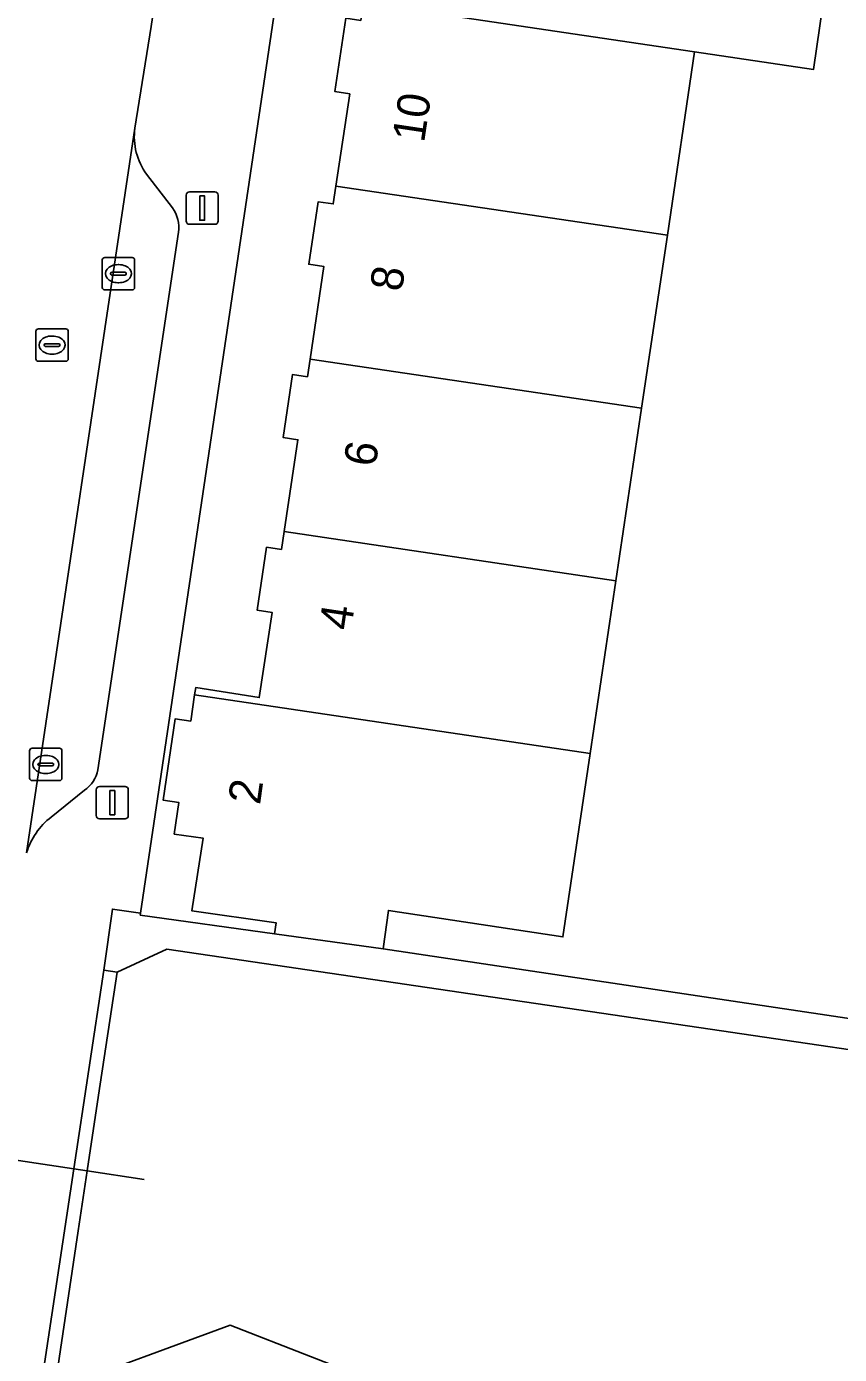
# Model space of a CAD drawing. Extents: x 164148 to 165261, y 382513 to 383432.
# Drawn here: x 164331.12 to 164356.26, y 382884.21 to 382925.26 of the extents above; entities that cross this region are included whole.
import ezdxf

# ---------------------------------------------------------------- set-up
doc = ezdxf.new("R2010")
doc.units = 0
for name, color, linetype in [('IMGEO_Duiker', 7, 'Continuous'), ('IMGEO_Erf', 7, 'Continuous'), ('IMGEO_Greppel_droge_sloot', 7, 'Continuous'), ('IMGEO_Groenvoorziening', 7, 'Continuous'), ('IMGEO_Kolk', 7, 'Continuous'), ('IMGEO_Lichtmast', 7, 'Continuous'), ('IMGEO_Muur', 7, 'Continuous'), ('IMGEO_Pand', 7, 'Continuous'), ('IMGEO_Pand_nummerreeks', 7, 'Continuous'), ('IMGEO_Parkeervlak_open', 7, 'Continuous'), ('IMGEO_Rijbaan_lokaal_open', 7, 'Continuous'), ('IMGEO_Rioolput', 7, 'Continuous'), ('IMGEO_Voetpad_open', 7, 'Continuous')]:
    doc.layers.add(name, color=color, linetype=linetype)

msp = doc.modelspace()

# ---------------------------------------------------------------- linework, layer by layer
at = {"layer": 'IMGEO_Duiker'}
msp.add_lwpolyline([(164334.758, 382889.62), (164332.994, 382889.886), (164332.58, 382889.948), (164322.093, 382891.527), (164321.662, 382891.592), (164319.928, 382891.853)], dxfattribs=at)
at = {"layer": 'IMGEO_Erf'}
for points in [[(164343.748, 382959.071), (164334.647, 382897.854), (164334.637, 382897.794), (164338.789, 382897.217), (164338.84, 382897.551), (164336.226, 382897.926), (164336.577, 382900.173), (164335.687, 382900.297), (164335.825, 382901.275), (164335.345, 382901.343), (164335.719, 382903.861), (164336.197, 382903.787), (164336.317, 382904.596), (164336.351, 382904.824), (164338.317, 382904.516), (164338.711, 382907.148), (164338.246, 382907.219), (164338.543, 382909.162), (164339.003, 382909.096), (164339.085, 382909.646), (164339.511, 382912.487), (164339.05, 382912.557), (164339.343, 382914.5), (164339.803, 382914.436), (164339.885, 382914.981), (164340.313, 382917.838), (164339.848, 382917.913), (164340.138, 382919.845), (164340.604, 382919.777), (164340.686, 382920.324), (164341.114, 382923.18), (164340.654, 382923.249), (164340.994, 382925.518)], [(164356.229, 382929.27), (164355.46, 382923.936), (164351.782, 382924.48), (164350.938, 382918.807), (164350.142, 382913.463), (164349.347, 382908.128), (164348.551, 382902.785), (164347.707, 382897.116), (164342.311, 382897.934), (164342.146, 382896.75), (164374.206, 382891.958)]]:
    msp.add_lwpolyline(points, dxfattribs=at)
at = {"layer": 'IMGEO_Greppel_droge_sloot'}
msp.add_lwpolyline([(164382.088, 382888.915), (164376.77, 382890.66), (164335.456, 382896.737), (164333.916, 382896.025), (164333.345, 382892.225), (164332.994, 382889.886), (164332.715, 382888.027), (164331.978, 382883.118), (164337.42, 382885.111), (164342.387, 382883.177), (164346.526, 382880.937), (164353.204, 382878.84), (164360.537, 382880.438), (164366.224, 382880.38), (164369.317, 382880.03), (164371.665, 382878.387), (164373.755, 382876.443), (164376.26, 382874.804), (164380.157, 382875.992), (164380.851, 382880.641), (164381.166, 382882.748), (164381.513, 382885.072)], close=True, dxfattribs=at)
at = {"layer": 'IMGEO_Groenvoorziening'}
msp.add_lwpolyline([(164377.559, 382891.461), (164374.206, 382891.958), (164342.146, 382896.75), (164338.789, 382897.217), (164334.637, 382897.794), (164334.647, 382897.854), (164333.774, 382897.977), (164333.508, 382896.089), (164333.916, 382896.025), (164335.456, 382896.737), (164376.77, 382890.66), (164382.088, 382888.915), (164382.495, 382888.849), (164382.566, 382889.449), (164381.663, 382889.579), (164381.848, 382890.825)], close=True, dxfattribs=at)
msp.add_lwpolyline([(164380.573, 382875.921), (164380.157, 382875.992), (164376.26, 382874.804), (164373.755, 382876.443), (164371.665, 382878.387), (164369.317, 382880.03), (164366.224, 382880.38), (164360.537, 382880.438), (164353.204, 382878.84), (164346.526, 382880.937), (164342.387, 382883.177), (164337.42, 382885.111), (164331.978, 382883.118)], dxfattribs=at)
at = {"layer": 'IMGEO_Kolk'}
for p, q in [((164333.46, 382917.194), (164333.46, 382918.046)), ((164333.535, 382918.12), (164334.387, 382918.12)), ((164334.461, 382918.046), (164334.461, 382917.194)), ((164333.719, 382917.614), (164333.719, 382917.626)), ((164334.157, 382917.577), (164333.759, 382917.577)), ((164333.762, 382917.663), (164334.16, 382917.663)), ((164333.948, 382917.9), (164333.973, 382917.9)), ((164334.203, 382917.626), (164334.203, 382917.614)), ((164333.971, 382917.34), (164333.946, 382917.34)), ((164334.387, 382917.12), (164333.535, 382917.12)), ((164331.213, 382902.022), (164331.213, 382902.874)), ((164331.288, 382902.948), (164332.14, 382902.948)), ((164332.214, 382902.874), (164332.214, 382902.022)), ((164331.472, 382902.442), (164331.472, 382902.454)), ((164331.91, 382902.405), (164331.512, 382902.405)), ((164331.515, 382902.491), (164331.913, 382902.491)), ((164331.701, 382902.728), (164331.726, 382902.728)), ((164331.956, 382902.454), (164331.956, 382902.442)), ((164331.724, 382902.168), (164331.699, 382902.168)), ((164332.14, 382901.948), (164331.288, 382901.948))]:
    msp.add_line(p, q, dxfattribs=at)
for points in [[(164333.46, 382917.194), (164333.46, 382918.046)], [(164333.535, 382918.12), (164334.387, 382918.12)], [(164334.461, 382918.046), (164334.461, 382917.194)], [(164334.387, 382917.12), (164333.535, 382917.12)], [(164331.213, 382902.022), (164331.213, 382902.874)], [(164331.288, 382902.948), (164332.14, 382902.948)], [(164332.214, 382902.874), (164332.214, 382902.022)], [(164332.14, 382901.948), (164331.288, 382901.948)]]:
    msp.add_lwpolyline(points, dxfattribs=at)
for centre, radius, start, end in [((164333.537, 382918.044), 0.0765, 91.552, 178.448), ((164333.537, 382918.044), 0.0765, 91.552, 178.448), ((164334.385, 382918.044), 0.0765, 1.552, 88.448), ((164334.385, 382918.044), 0.0765, 1.552, 88.448), ((164333.759, 382917.623), 0.0403, 85.8775, 175.7526), ((164333.756, 382917.613), 0.0366, 178.938, 274.7102), ((164334.16, 382917.62), 0.043, 264.8664, 352.4533), ((164334.164, 382917.625), 0.0386, 1.7309, 96.639), ((164333.537, 382917.196), 0.0765, 181.552, 268.448), ((164333.537, 382917.196), 0.0765, 181.552, 268.448), ((164334.385, 382917.196), 0.0765, 271.552, 358.448), ((164334.385, 382917.196), 0.0765, 271.552, 358.448), ((164331.29, 382902.872), 0.0765, 91.552, 178.448), ((164331.29, 382902.872), 0.0765, 91.552, 178.448), ((164332.138, 382902.872), 0.0765, 1.552, 88.448), ((164332.138, 382902.872), 0.0765, 1.552, 88.448), ((164331.512, 382902.451), 0.0403, 85.8775, 175.7526), ((164331.509, 382902.441), 0.0366, 178.938, 274.7102), ((164331.913, 382902.448), 0.043, 264.8664, 352.4533), ((164331.917, 382902.453), 0.0386, 1.7309, 96.639), ((164331.29, 382902.024), 0.0765, 181.552, 268.448), ((164331.29, 382902.024), 0.0765, 181.552, 268.448), ((164332.138, 382902.024), 0.0765, 271.552, 358.448), ((164332.138, 382902.024), 0.0765, 271.552, 358.448)]:
    msp.add_arc(centre, radius, start, end, dxfattribs=at)
for centre, major_axis, ratio, start_param, end_param in [((164333.947, 382917.62), (-0.387, 0.002), 0.722429, 4.712389, 7.853982), ((164333.972, 382917.62), (-0.39, 0.002), 0.717154, 1.570796, 4.712389), ((164331.7, 382902.448), (-0.387, 0.002), 0.722429, 4.712389, 7.853982), ((164331.725, 382902.448), (-0.39, 0.002), 0.717154, 1.570796, 4.712389)]:
    msp.add_ellipse(centre, major_axis=major_axis, ratio=ratio, start_param=start_param, end_param=end_param, dxfattribs=at)
at = {"layer": 'IMGEO_Lichtmast'}
for p, q in [((164336.054, 382919.247), (164336.054, 382920.047)), ((164336.054, 382920.047), (164336.054, 382919.247)), ((164336.154, 382920.147), (164336.944, 382920.147)), ((164336.944, 382920.147), (164336.154, 382920.147)), ((164337.044, 382920.047), (164337.044, 382919.247)), ((164337.044, 382919.247), (164337.044, 382920.047)), ((164336.944, 382919.147), (164336.154, 382919.147)), ((164336.154, 382919.147), (164336.944, 382919.147)), ((164333.275, 382900.868), (164333.275, 382901.668)), ((164333.275, 382901.668), (164333.275, 382900.868)), ((164333.375, 382901.768), (164334.165, 382901.768)), ((164334.165, 382901.768), (164333.375, 382901.768)), ((164334.265, 382901.668), (164334.265, 382900.868)), ((164334.265, 382900.868), (164334.265, 382901.668)), ((164334.165, 382900.768), (164333.375, 382900.768)), ((164333.375, 382900.768), (164334.165, 382900.768))]:
    msp.add_line(p, q, dxfattribs=at)
for points in [[(164336.474, 382920.022), (164336.624, 382920.022), (164336.624, 382919.272), (164336.474, 382919.272), (164336.474, 382920.022)], [(164333.695, 382901.643), (164333.845, 382901.643), (164333.845, 382900.893), (164333.695, 382900.893), (164333.695, 382901.643)]]:
    msp.add_lwpolyline(points, dxfattribs=at)
for centre, start, end in [((164336.154, 382920.047), 90, 180), ((164336.154, 382920.047), 90, 180), ((164336.944, 382920.047), 0, 90), ((164336.944, 382920.047), 360, 90), ((164336.154, 382919.247), 180, 270), ((164336.154, 382919.247), 180, 270), ((164336.944, 382919.247), 270, 0), ((164336.944, 382919.247), 270, 0), ((164333.375, 382901.668), 90, 180), ((164333.375, 382901.668), 90, 180), ((164334.165, 382901.668), 0, 90), ((164334.165, 382901.668), 360, 90), ((164333.375, 382900.868), 180, 270), ((164333.375, 382900.868), 180, 270), ((164334.165, 382900.868), 270, 0), ((164334.165, 382900.868), 270, 0)]:
    msp.add_arc(centre, 0.1, start, end, dxfattribs=at)
at = {"layer": 'IMGEO_Muur'}
msp.add_lwpolyline([(164374.206, 382891.958), (164342.146, 382896.75)], dxfattribs=at)
msp.add_lwpolyline([(164332.994, 382889.886), (164333.345, 382892.225), (164333.916, 382896.025), (164333.508, 382896.089), (164332.58, 382889.948), (164331.556, 382883.173), (164331.978, 382883.118), (164332.715, 382888.027)], close=True, dxfattribs=at)
at = {"layer": 'IMGEO_Pand'}
for points in [[(164353.614, 382929.694), (164353.663, 382929.996), (164342.386, 382931.665), (164342.303, 382931.111), (164341.829, 382931.181), (164341.495, 382928.913), (164341.963, 382928.844), (164341.536, 382925.996), (164351.782, 382924.48), (164355.46, 382923.936), (164356.229, 382929.27)], [(164351.782, 382924.48), (164341.536, 382925.996), (164341.454, 382925.449), (164340.994, 382925.518), (164340.654, 382923.249), (164341.114, 382923.18), (164340.686, 382920.324), (164350.938, 382918.807)], [(164350.938, 382918.807), (164340.686, 382920.324), (164340.604, 382919.777), (164340.138, 382919.845), (164339.848, 382917.913), (164340.313, 382917.838), (164339.885, 382914.981), (164350.142, 382913.463)], [(164350.142, 382913.463), (164339.885, 382914.981), (164339.803, 382914.436), (164339.343, 382914.5), (164339.05, 382912.557), (164339.511, 382912.487), (164339.085, 382909.646), (164349.347, 382908.128)], [(164349.347, 382908.128), (164339.085, 382909.646), (164339.003, 382909.096), (164338.543, 382909.162), (164338.246, 382907.219), (164338.711, 382907.148), (164338.317, 382904.516), (164336.351, 382904.824), (164336.317, 382904.596), (164348.551, 382902.785)], [(164348.551, 382902.785), (164336.317, 382904.596), (164336.197, 382903.787), (164335.719, 382903.861), (164335.345, 382901.343), (164335.825, 382901.275), (164335.687, 382900.297), (164336.577, 382900.173), (164336.226, 382897.926), (164338.84, 382897.551), (164338.789, 382897.217), (164342.146, 382896.75), (164342.311, 382897.934), (164347.707, 382897.116)]]:
    msp.add_lwpolyline(points, close=True, dxfattribs=at)
at = {"layer": 'IMGEO_Parkeervlak_open'}
for points in [[(164341.922, 382972.289), (164334.976, 382925.26)], [(164334.467, 382922.118), (164331.118, 382899.712)], [(164335.633, 382919.659), (164334.829, 382920.694)], [(164333.327, 382902.284), (164335.815, 382918.899)], [(164331.883, 382900.822), (164332.906, 382901.651)]]:
    msp.add_lwpolyline(points, dxfattribs=at)
for centre, radius, start, end in [((164336.438, 382921.861), 1.987, 172.5702, 215.9562), ((164334.767, 382919.05), 1.059, 351.813, 35.1214), ((164332.354, 382902.475), 0.992, 303.8324, 348.9128), ((164333.19, 382899.102), 2.16, 127.2431, 163.6085)]:
    msp.add_arc(centre, radius, start, end, dxfattribs=at)
at = {"layer": 'IMGEO_Rijbaan_lokaal_open'}
for points in [[(164334.976, 382925.26), (164341.922, 382972.289)], [(164331.118, 382899.712), (164334.467, 382922.118), (164334.976, 382925.26)]]:
    msp.add_lwpolyline(points, dxfattribs=at)
at = {"layer": 'IMGEO_Rioolput'}
for p, q in [((164331.408, 382914.987), (164331.408, 382915.839)), ((164331.483, 382915.913), (164332.335, 382915.913)), ((164331.896, 382915.693), (164331.921, 382915.693)), ((164332.409, 382915.839), (164332.409, 382914.987)), ((164331.667, 382915.407), (164331.667, 382915.419)), ((164332.105, 382915.37), (164331.707, 382915.37)), ((164331.71, 382915.456), (164332.108, 382915.456)), ((164331.919, 382915.133), (164331.894, 382915.133)), ((164332.151, 382915.419), (164332.151, 382915.407)), ((164332.335, 382914.913), (164331.483, 382914.913))]:
    msp.add_line(p, q, dxfattribs=at)
for points in [[(164331.408, 382914.987), (164331.408, 382915.839)], [(164331.483, 382915.913), (164332.335, 382915.913)], [(164332.409, 382915.839), (164332.409, 382914.987)], [(164332.335, 382914.913), (164331.483, 382914.913)]]:
    msp.add_lwpolyline(points, dxfattribs=at)
for centre, radius, start, end in [((164331.485, 382915.837), 0.0765, 91.552, 178.448), ((164331.485, 382915.837), 0.0765, 91.552, 178.448), ((164332.333, 382915.837), 0.0765, 1.552, 88.448), ((164332.333, 382915.837), 0.0765, 1.552, 88.448), ((164331.707, 382915.416), 0.0403, 85.8775, 175.7526), ((164331.704, 382915.406), 0.0366, 178.938, 274.7102), ((164332.108, 382915.413), 0.043, 264.8664, 352.4533), ((164332.112, 382915.418), 0.0386, 1.7309, 96.639), ((164331.485, 382914.989), 0.0765, 181.552, 268.448), ((164331.485, 382914.989), 0.0765, 181.552, 268.448), ((164332.333, 382914.989), 0.0765, 271.552, 358.448), ((164332.333, 382914.989), 0.0765, 271.552, 358.448)]:
    msp.add_arc(centre, radius, start, end, dxfattribs=at)
for centre, major_axis, ratio, start_param, end_param in [((164331.895, 382915.413), (-0.387, 0.002), 0.722429, 4.712389, 7.853982), ((164331.92, 382915.413), (-0.39, 0.002), 0.717154, 1.570796, 4.712389)]:
    msp.add_ellipse(centre, major_axis=major_axis, ratio=ratio, start_param=start_param, end_param=end_param, dxfattribs=at)
at = {"layer": 'IMGEO_Voetpad_open'}
for points in [[(164331.556, 382883.173), (164332.58, 382889.948), (164333.508, 382896.089), (164333.774, 382897.977), (164334.647, 382897.854), (164343.748, 382959.071), (164346.307, 382976.27), (164346.897, 382980.236), (164351.168, 383008.935), (164353.396, 383008.625), (164396.201, 383002.256), (164398.318, 383001.938), (164394.057, 382973.175), (164393.467, 382969.194), (164387.902, 382931.724), (164387.061, 382926.045), (164386.768, 382924.065), (164386.181, 382920.095), (164381.848, 382890.825), (164381.663, 382889.579), (164382.566, 382889.449), (164382.495, 382888.849), (164381.579, 382882.687), (164380.573, 382875.921)], [(164334.976, 382925.26), (164334.467, 382922.118)], [(164334.829, 382920.694), (164335.633, 382919.659)], [(164335.815, 382918.899), (164333.327, 382902.284)], [(164332.906, 382901.651), (164331.883, 382900.822)]]:
    msp.add_lwpolyline(points, dxfattribs=at)
for centre, radius, start, end in [((164336.438, 382921.861), 1.987, 172.5702, 215.9562), ((164334.767, 382919.05), 1.059, 351.813, 35.1214), ((164332.354, 382902.475), 0.992, 303.8324, 348.9128), ((164333.19, 382899.102), 2.16, 127.2431, 163.6085)]:
    msp.add_arc(centre, radius, start, end, dxfattribs=at)

# ---------------------------------------------------------------- texts
at = {"layer": 'IMGEO_Pand_nummerreeks'}
for s, rotation, p in [('10', 81.4746, (164343.413, 382921.649)), ('8', 81.4746, (164342.721, 382917.039)), ('6', 81.4803, (164341.909, 382911.622)), ('4', 81.4861, (164341.152, 382906.567)), ('2', 81.9673, (164338.337, 382901.179))]:
    msp.add_text(s, height=1, rotation=rotation, dxfattribs=at).set_placement(p)

doc.saveas('drawing.dxf')
